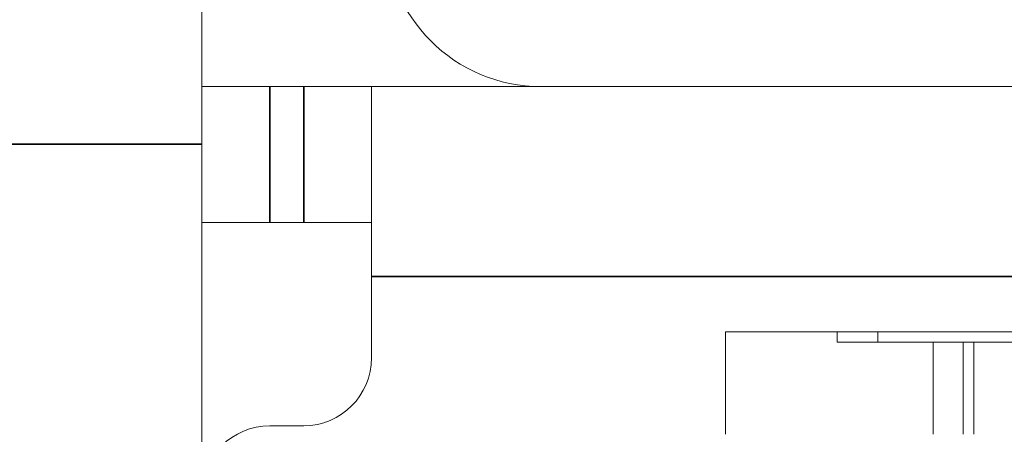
# Model space of a CAD drawing. Header units: millimetres. Extents: x 4 to 1188, y 1 to 840.
# Tile 295 of 310: x 858.923 to 860.858, y 418.952 to 419.767. Entities that reach past the tile are written whole.
import ezdxf

# ---------------------------------------------------------------- set-up
doc = ezdxf.new("R2010")
doc.units = ezdxf.units.MM
doc.layers.add('1', color=7, linetype='Continuous')
doc.styles.add('Arial Unicode MS', font='Arial Unicode MS')
doc.dimstyles.get("Standard").update_dxf_attribs({"dimtxt": 0.18, "dimasz": 0.18, "dimexe": 0.18, "dimexo": 0.0625, "dimgap": 0.09, "dimtad": 0, "dimtih": 1, "dimtoh": 1, "dimdec": 4, "dimzin": 0, "dimdsep": 46, "dimtxsty": 'Standard', "dimcen": 0.09, "dimadec": 0, "dimazin": 0, "dimtfac": 1, "dimtdec": 4, "dimtofl": 0, "dimtmove": 0, "dimatfit": 3, "dimfxl": 0, "dimtolj": 1, "dimtzin": 0, "dimarcsym": 0})

# ---------------------------------------------------------------- blocks, each defined once
blk = doc.blocks.new('_U29')
at = {"layer": '1', "color": 18, "lineweight": 35}
for p, q in [((843.8309, 533.0864), (895.2258, 533.0864)), ((893.2258, 533.0864), (893.2258, 331.753)), ((847.8309, 331.753), (895.2258, 331.753))]:
    blk.add_line(p, q, dxfattribs=at)
at = {"layer": '1', "color": 18, "lineweight": 70}
for points in [[(893.2258, 533.0864), (894.0018, 529.5864), (892.4499, 529.5864)], [(893.2258, 331.753), (892.4499, 335.253), (894.0018, 335.253)]]:
    blk.add_solid(points, dxfattribs=at)
at = {"layer": '1', "color": 18, "linetype": 'Continuous', "lineweight": 13, "insert": (892.7729, 428.043), "char_height": 3, "attachment_point": 7, "rotation": 90, "line_spacing_factor": 1.047437, "style": 'Arial Unicode MS'}
blk.add_mtext('\\fArial Unicode MS|b0|i0;\\W1.0000;1510', dxfattribs=at)

msp = doc.modelspace()

# ---------------------------------------------------------------- hatches: boundary and pattern name
at = {"layer": '1', "linetype": 'Continuous', "lineweight": 35}
h = msp.add_hatch(dxfattribs=at)
h.set_pattern_fill('ANSI31', color=154, scale=1.55, angle=-2.13e-14, style=0)
h.paths.add_polyline_path([(868.8479, 416.5886), (868.8479, 416.1886), (866.3207, 416.1886), (866.3207, 416.5886)], flags=0)
edge = h.paths.add_edge_path(flags=0)
edge.add_arc((879.174, 421.7686), 0.5067, 0, 90, ccw=False)
edge.add_line((879.6807, 421.7686), (879.6807, 420.1886))
edge.add_line((879.6807, 420.1886), (879.2807, 420.1886))
edge.add_line((879.2807, 420.1886), (879.2807, 421.7686))
edge.add_arc((879.174, 421.7686), 0.1067, 360, 450)
edge.add_line((879.174, 421.8753), (877.8407, 421.8753))
edge.add_line((877.8407, 421.8753), (877.8407, 422.2753))
edge.add_line((877.8407, 422.2753), (879.174, 422.2753))
edge = h.paths.add_edge_path(flags=0)
edge.add_arc((859.3873, 421.7686), 0.1067, 90, 180)
edge.add_line((859.2807, 421.7686), (859.2807, 420.1886))
edge.add_line((859.2807, 420.1886), (858.8807, 420.1886))
edge.add_line((858.8807, 420.1886), (858.8807, 421.7686))
edge.add_arc((859.3873, 421.7686), 0.5067, 90, 180, ccw=False)
edge.add_line((859.3873, 422.2753), (860.7207, 422.2753))
edge.add_line((860.7207, 422.2753), (860.7207, 421.8753))
edge.add_line((860.7207, 421.8753), (859.3873, 421.8753))
h.paths.add_polyline_path([(869.7135, 416.1886), (869.7135, 416.5886), (872.2407, 416.5886), (872.2407, 416.1886)], flags=0)
h = msp.add_hatch(dxfattribs=at)
h.set_pattern_fill('ANSI31', color=154, scale=1.55, angle=-2.13e-14, style=0)
edge = h.paths.add_edge_path(flags=0)
edge.add_arc((859.9473, 419.942), 0.1067, 180, 270)
edge.add_line((859.9473, 419.8353), (861.834, 419.8353))
edge.add_line((861.834, 419.8353), (861.834, 419.6353))
edge.add_line((861.834, 419.6353), (859.9473, 419.6353))
edge.add_arc((859.9473, 419.942), 0.3067, 180, 270, ccw=False)
edge.add_line((859.6407, 419.942), (859.6407, 420.7686))
edge.add_line((859.6407, 420.7686), (859.8407, 420.7686))
edge.add_line((859.8407, 420.7686), (859.8407, 419.942))

# ---------------------------------------------------------------- linework, layer by layer
at = {"layer": '1', "color": 154, "linetype": 'Continuous', "lineweight": 13}
for p, q in [((859.2807, 420.1886), (859.2807, 419.522)), ((859.2807, 419.6353), (859.414, 419.6353)), ((859.4807, 419.6353), (859.414, 419.6353)), ((859.4807, 419.6353), (859.614, 419.6353)), ((859.614, 419.262), (859.614, 419.6353)), ((859.9474, 419.6353), (859.614, 419.6353)), ((861.834, 419.6353), (859.9473, 419.6353)), ((859.2807, 418.1704), (859.2807, 419.522)), ((859.414, 419.3686), (859.2807, 419.3686)), ((859.4807, 419.3686), (859.414, 419.3686)), ((859.614, 419.3686), (859.4807, 419.3686)), ((859.614, 419.102), (859.614, 419.262)), ((860.3098, 419.1533), (860.5291, 419.1533)), ((860.3098, 418.952), (860.3098, 419.1533)), ((860.5291, 419.1533), (860.6089, 419.1533)), ((860.5291, 419.1333), (860.5291, 419.1533)), ((860.6089, 419.1533), (861.9618, 419.1533)), ((860.6089, 419.1333), (860.6089, 419.1533)), ((860.7176, 419.1333), (860.5291, 419.1333)), ((860.7176, 419.1333), (860.7769, 419.1333)), ((860.7176, 418.952), (860.7176, 419.1333)), ((860.7769, 419.1333), (860.7978, 419.1333)), ((860.7769, 419.1333), (860.7769, 418.952)), ((860.7978, 419.1333), (861.0935, 419.1333)), ((860.7978, 419.1333), (860.7978, 418.952)), ((859.414, 418.9686), (859.4807, 418.9686))]:
    msp.add_line(p, q, dxfattribs=at)
at = {"layer": '1', "color": 154, "linetype": 'Continuous', "lineweight": 35}
for p, q in [((859.414, 419.6353), (859.414, 419.3686)), ((859.4807, 419.3686), (859.4807, 419.6353)), ((859.2807, 419.522), (858.8807, 419.522)), ((861.7392, 419.262), (859.614, 419.262))]:
    msp.add_line(p, q, dxfattribs=at)
at = {"layer": '1', "color": 154, "linetype": 'Continuous', "lineweight": 13}
for centre, radius, start, end in [((859.9473, 419.942), 0.3067, 180, 270), ((859.4807, 419.102), 0.1333, 270, 0), ((859.414, 418.8353), 0.1333, 90, 180)]:
    msp.add_arc(centre, radius, start, end, dxfattribs=at)

# ---------------------------------------------------------------- dimensions: what is measured, and where the dimension line sits
at = {"layer": '1', "color": 18, "linetype": 'Continuous', "lineweight": 13}
dim = msp.add_linear_dim(base=(893.2258, 331.753), p1=(808.3634, 533.0864), p2=(810.3634, 331.753), angle=90, dimstyle='Standard', override={"dimtxt": 3, "dimasz": 3.5, "dimexe": 2, "dimexo": 1, "dimgap": 1.5, "dimtad": 1, "dimtih": 0, "dimtoh": 0, "dimdec": 2, "dimlfac": 7.5, "dimzin": 8, "dimdsep": 44, "dimlunit": 2, "dimtxsty": 'Arial Unicode MS', "dimsah": 1, "dimse1": 0, "dimse2": 0, "dimsd1": 0, "dimsd2": 0, "dimclrd": 18, "dimclre": 18, "dimclrt": 18, "dimtol": 0, "dimtm": -0.1, "dimtfac": 0.666667, "dimtdec": 2, "dimtofl": 1, "dimtmove": 0, "dimtzin": 8, "dimlwd": 35, "dimlwe": 35}, dxfattribs=at)
dim.commit()
dim.dimension.update_dxf_attribs({"geometry": '_U29', "text_midpoint": (893.2258, 432.4197), "dimtype": 160})

doc.saveas('drawing.dxf')
